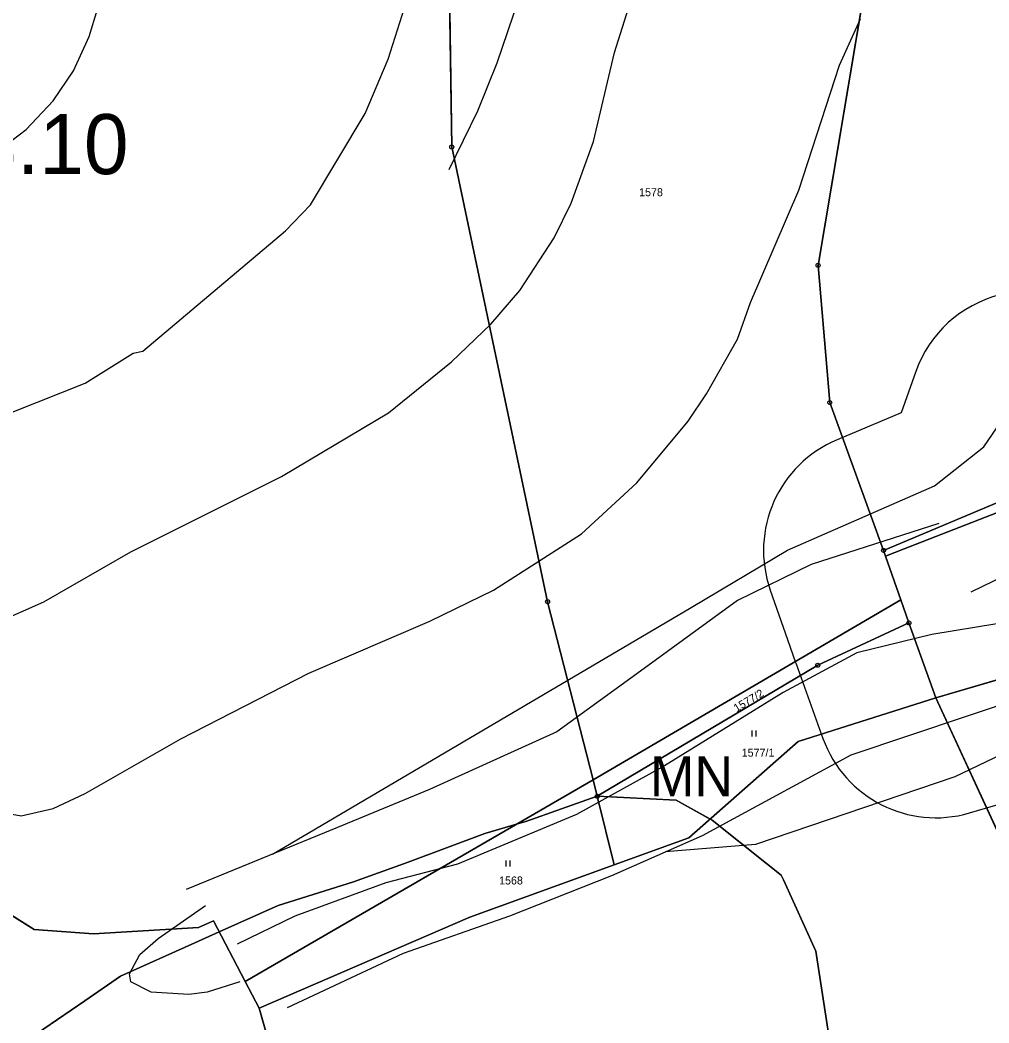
# Model space of a CAD drawing. Extents: x -706130 to -698555, y -971544 to -967260.
# Drawn here: x -704930.8 to -704688.5, y -971186.4 to -970935.8 of the extents above; entities that cross this region are included whole.
import ezdxf

# ---------------------------------------------------------------- set-up
doc = ezdxf.new("R2010")
doc.units = 0
for name, color, linetype in [('BPEJ hranice S', 7, 'Continuous'), ('BPEJ I-II trida ochrany S', 7, 'Continuous'), ('BPEJ kód', 7, 'Continuous'), ('KN_Hranice_parcel', 7, 'Continuous'), ('KN_Parcelni cisla', 7, 'Continuous'), ('KN_Polygon parcely', 7, 'Continuous'), ('KN_POZEMKY_10_LESNI POZEMEK', 7, 'Continuous'), ('KN_POZEMKY_14_OSTATNI PLOCHA', 7, 'Continuous'), ('KN_POZEMKY_2_ORNA PUDA', 7, 'Continuous'), ('KN_POZEMKY_7_TTP', 7, 'Continuous'), ('KN_VYUZITI_26_ostatni plocha_jina plocha', 7, 'Continuous'), ('KN_Značky bodu BP', 7, 'Continuous'), ('KN_Značky kultur', 7, 'Continuous'), ('OP lesa 30 m', 7, 'Continuous'), ('Plochy lesní všeobecné S', 7, 'Continuous'), ('Plochy smíšené nezastavěného území všeobecné S', 7, 'Continuous'), ('Plochy zemědělské všeobecné CELEK S', 7, 'Continuous'), ('Regulační bloky v krajině S', 7, 'Continuous'), ('Regulační kódy v krajině S', 7, 'Continuous'), ('VÝŠKOPIS_vrstevnice doplňková', 7, 'Continuous'), ('VÝŠKOPIS_vrstevnice hlavní', 7, 'Continuous'), ('VÝŠKOPIS_vrstevnice zesílená', 7, 'Continuous')]:
    doc.layers.add(name, color=color, linetype=linetype)

msp = doc.modelspace()

# ---------------------------------------------------------------- linework, layer by layer
at = {"layer": 'BPEJ hranice S'}
for points in [[(-704630.27, -971084.33), (-704701.81, -971105.18), (-704708.55, -971086.5), (-704710.56, -971080.74), (-704714.39, -971069.79), (-704709.73, -971067.97), (-704686.44, -971058.89)], [(-704686.44, -971058.89), (-704709.73, -971067.97), (-704714.39, -971069.79), (-704710.56, -971080.74), (-704708.55, -971086.5), (-704701.81, -971105.18), (-704630.27, -971084.33)], [(-704727.98, -971193.42), (-704731.78, -971168.48), (-704739.91, -971150.68), (-704740.45, -971149.5), (-704744.13, -971146.58), (-704757.7, -971135.79), (-704766.75, -971130.77), (-704786.47, -971129.81), (-704804.31, -971136.08), (-704806.65, -971136.78), (-704814.55, -971139.12), (-704833.75, -971146.25), (-704847.38, -971151.21), (-704866.27, -971157.1), (-704880.96, -971163.67), (-704887.03, -971166.39), (-704905.61, -971174.76), (-704914.59, -971180.96), (-704928.22, -971190.25)], [(-704928.22, -971190.25), (-704914.59, -971180.96), (-704905.61, -971174.76), (-704887.03, -971166.39), (-704880.96, -971163.67), (-704866.27, -971157.1), (-704847.38, -971151.21), (-704833.75, -971146.25), (-704814.55, -971139.12), (-704806.65, -971136.78), (-704804.31, -971136.08), (-704786.47, -971129.81), (-704766.75, -971130.77), (-704757.7, -971135.79), (-704744.13, -971146.58), (-704740.45, -971149.5), (-704739.91, -971150.68), (-704731.78, -971168.48), (-704727.98, -971193.42)]]:
    msp.add_lwpolyline(points, dxfattribs=at)
at = {"layer": 'BPEJ I-II trida ochrany S'}
for p, q in [((-704714.89, -971068.36), (-704686.58, -971056.47)), ((-704714.39, -971069.78), (-704714.89, -971068.36)), ((-704714.39, -971069.79), (-704714.39, -971069.78)), ((-704710.56, -971080.74), (-704714.39, -971069.79)), ((-704787.52, -971125.7), (-704710.56, -971080.74)), ((-704708.55, -971086.5), (-704731.35, -971097.07)), ((-704701.81, -971105.18), (-704708.55, -971086.5)), ((-704731.35, -971097.07), (-704786.47, -971129.81)), ((-704806.64, -971136.77), (-704787.52, -971125.7)), ((-704786.47, -971129.81), (-704766.75, -971130.77)), ((-704766.75, -971130.77), (-704758.25, -971135.49)), ((-704814.55, -971139.12), (-704806.65, -971136.78)), ((-704806.65, -971136.78), (-704806.64, -971136.77)), ((-704758.25, -971135.49), (-704757.7, -971135.79)), ((-704757.7, -971135.79), (-704744.13, -971146.58)), ((-704833.75, -971146.25), (-704814.55, -971139.12)), ((-704847.38, -971151.21), (-704833.75, -971146.25)), ((-704744.13, -971146.58), (-704740.45, -971149.5)), ((-704880.96, -971163.67), (-704880.96, -971163.67)), ((-704928.22, -971190.25), (-704914.59, -971180.96))]:
    msp.add_line(p, q, dxfattribs=at)
for points in [[(-704608.77, -971071.6), (-704630.27, -971084.33), (-704701.81, -971105.18)], [(-704740.45, -971149.5), (-704739.91, -971150.68), (-704731.78, -971168.48), (-704727.98, -971193.42)], [(-704880.96, -971163.67), (-704866.27, -971157.1), (-704847.38, -971151.21)], [(-704914.59, -971180.96), (-704905.61, -971174.76), (-704887.03, -971166.39), (-704880.96, -971163.67)]]:
    msp.add_lwpolyline(points, dxfattribs=at)
at = {"layer": 'KN_Hranice_parcel'}
for p, q in [((-704710.56, -971080.74), (-704714.89, -971068.36)), ((-704710.56, -971080.74), (-704787.52, -971125.7)), ((-704708.55, -971086.5), (-704710.56, -971080.74)), ((-704701.81, -971105.18), (-704708.55, -971086.5)), ((-704874.5, -971176.07), (-704787.52, -971125.7)), ((-704786.47, -971129.81), (-704787.52, -971125.7)), ((-704782.26, -971146.94), (-704786.47, -971129.81)), ((-704870.98, -971182.75), (-704874.5, -971176.07)), ((-704854.25, -971241.46), (-704870.98, -971182.75))]:
    msp.add_line(p, q, dxfattribs=at)
for points in [[(-704716.59, -970846.92), (-704713.55, -970892.03), (-704731.27, -970997.13), (-704728.33, -971031.41), (-704714.89, -971068.36)], [(-704787.52, -971125.7), (-704798.87, -971081.18), (-704822.85, -970967.55), (-704823.85, -970899.66)], [(-705203.39, -970938.45), (-705198.44, -970962.07), (-705184.26, -970970.16), (-705147.59, -970983.64), (-705107.68, -971003.97), (-705076.13, -971027.14), (-705048.74, -971055.27), (-705030.48, -971077.34), (-704995.99, -971119.32), (-704959.12, -971138.43), (-704942.08, -971153.79), (-704927.27, -971163.09), (-704912.39, -971164.2), (-704886.17, -971162.58), (-704882.4, -971160.9), (-704874.5, -971176.07)], [(-704714.89, -971068.36), (-704686.58, -971056.47), (-704678.52, -971033.62), (-704653.4, -971027.32), (-704623.5, -971000.07), (-704600.28, -970969.43)], [(-704572.05, -971076.18), (-704593.88, -971059.39), (-704608.77, -971071.6), (-704630.27, -971084.33), (-704701.81, -971105.18)], [(-704708.55, -971086.5), (-704731.35, -971097.07), (-704786.47, -971129.81)], [(-704701.81, -971105.18), (-704736.26, -971116.12), (-704763.54, -971140.15), (-704782.26, -971146.94)], [(-704639.88, -971252.78), (-704664.8, -971185.41), (-704701.81, -971105.18)], [(-704870.98, -971182.75), (-704818.29, -971160.01), (-704782.26, -971146.94)]]:
    msp.add_lwpolyline(points, dxfattribs=at)
at = {"layer": 'KN_Polygon parcely'}
for points in [[(-704716.59, -970846.92), (-704713.55, -970892.03), (-704731.27, -970997.13), (-704728.33, -971031.41), (-704714.89, -971068.36), (-704686.58, -971056.47), (-704678.52, -971033.62), (-704653.4, -971027.32), (-704623.5, -971000.07), (-704600.28, -970969.43), (-704598.69, -970939.33), (-704573.37, -970941.85), (-704545.46, -970933.1), (-704517.57, -970916.76), (-704476.17, -970861.3), (-704527.64, -970742.27), (-704558.42, -970730.35), (-704569.07, -970743.01), (-704607.13, -970785.26), (-704663.67, -970836.34), (-704676.18, -970841.41)], [(-704805.04, -970898.21), (-704823.85, -970899.66), (-704822.85, -970967.55), (-704798.87, -971081.18), (-704787.52, -971125.7), (-704710.56, -971080.74), (-704714.89, -971068.36), (-704728.33, -971031.41), (-704731.27, -970997.13), (-704713.55, -970892.03), (-704716.59, -970846.92), (-704746.84, -970853.25), (-704769.61, -970860.03), (-704782.16, -970871.02), (-704789.33, -970882)], [(-704601.33, -971018.64), (-704604.69, -970992.88), (-704600.06, -970970.76), (-704600.28, -970969.43), (-704623.5, -971000.07), (-704653.4, -971027.32), (-704678.52, -971033.62), (-704686.58, -971056.47), (-704714.89, -971068.36), (-704710.56, -971080.74), (-704708.55, -971086.5), (-704701.81, -971105.18), (-704630.27, -971084.33), (-704608.77, -971071.6), (-704593.88, -971059.39), (-704572.05, -971076.18), (-704598.13, -971033.4)], [(-704609.43, -971335.09), (-704585.77, -971315.95), (-704567.91, -971298.24), (-704555.17, -971285.57), (-704549.29, -971273.33), (-704441.93, -971167), (-704450.89, -971103.61), (-704466.38, -971059.78), (-704480.71, -970987.86), (-704567.32, -971026.96), (-704576.96, -971042.42), (-704567.8, -971056.89), (-704572.05, -971076.18), (-704593.88, -971059.39), (-704608.77, -971071.6), (-704630.27, -971084.33), (-704701.81, -971105.18), (-704664.8, -971185.41), (-704639.88, -971252.78), (-704622.91, -971298.66)], [(-704710.56, -971080.74), (-704787.52, -971125.7), (-704786.47, -971129.81), (-704731.35, -971097.07), (-704708.55, -971086.5)], [(-704708.55, -971086.5), (-704731.35, -971097.07), (-704786.47, -971129.81), (-704782.26, -971146.94), (-704763.54, -971140.15), (-704736.26, -971116.12), (-704701.81, -971105.18)], [(-704639.88, -971252.78), (-704664.8, -971185.41), (-704701.81, -971105.18), (-704736.26, -971116.12), (-704763.54, -971140.15), (-704782.26, -971146.94), (-704818.29, -971160.01), (-704870.98, -971182.75), (-704854.25, -971241.46), (-704841.64, -971282.43), (-704833.16, -971330.98), (-704647.27, -971255.77)], [(-704786.47, -971129.81), (-704787.52, -971125.7), (-704874.5, -971176.07), (-704870.98, -971182.75), (-704818.29, -971160.01), (-704782.26, -971146.94)]]:
    msp.add_lwpolyline(points, close=True, dxfattribs=at)
for points in [[(-705208.82, -970881.05), (-705203.39, -970938.45), (-705198.44, -970962.07), (-705184.26, -970970.16), (-705147.59, -970983.64), (-705107.68, -971003.97), (-705076.13, -971027.14), (-705048.74, -971055.27), (-705030.48, -971077.34), (-704995.99, -971119.32), (-704959.12, -971138.43), (-704942.08, -971153.79), (-704927.27, -971163.09), (-704912.39, -971164.2), (-704886.17, -971162.58), (-704882.4, -971160.9), (-704874.5, -971176.07), (-704787.52, -971125.7), (-704798.87, -971081.18), (-704822.85, -970967.55), (-704823.85, -970899.66)], [(-704854.25, -971241.46), (-704870.98, -971182.75), (-704874.5, -971176.07), (-704882.4, -971160.9), (-704886.17, -971162.58), (-704912.39, -971164.2), (-704927.27, -971163.09), (-704942.08, -971153.79)]]:
    msp.add_lwpolyline(points, dxfattribs=at)
at = {"layer": 'KN_POZEMKY_10_LESNI POZEMEK'}
for p, q in [((-704714.89, -971068.36), (-704686.58, -971056.47)), ((-704710.56, -971080.74), (-704714.89, -971068.36)), ((-704708.55, -971086.5), (-704710.56, -971080.74)), ((-704630.27, -971084.33), (-704701.81, -971105.18)), ((-704701.81, -971105.18), (-704708.55, -971086.5))]:
    msp.add_line(p, q, dxfattribs=at)
at = {"layer": 'KN_POZEMKY_14_OSTATNI PLOCHA'}
for p, q in [((-704787.52, -971125.7), (-704710.56, -971080.74)), ((-704710.56, -971080.74), (-704708.55, -971086.5)), ((-704708.55, -971086.5), (-704731.35, -971097.07)), ((-704731.35, -971097.07), (-704786.47, -971129.81)), ((-704786.47, -971129.81), (-704787.52, -971125.7))]:
    msp.add_line(p, q, dxfattribs=at)
at = {"layer": 'KN_POZEMKY_2_ORNA PUDA'}
for p, q in [((-704713.55, -970892.03), (-704731.27, -970997.13)), ((-704731.27, -970997.13), (-704713.55, -970892.03)), ((-704822.85, -970967.55), (-704823.85, -970899.66)), ((-704823.85, -970899.66), (-704822.85, -970967.55)), ((-704798.87, -971081.18), (-704822.85, -970967.55)), ((-704822.85, -970967.55), (-704798.87, -971081.18)), ((-704731.27, -970997.13), (-704728.33, -971031.41)), ((-704728.33, -971031.41), (-704731.27, -970997.13)), ((-704728.33, -971031.41), (-704714.89, -971068.36)), ((-704714.89, -971068.36), (-704728.33, -971031.41)), ((-704686.58, -971056.47), (-704714.89, -971068.36)), ((-704714.89, -971068.36), (-704710.56, -971080.74)), ((-704787.52, -971125.7), (-704798.87, -971081.18)), ((-704798.87, -971081.18), (-704787.52, -971125.7)), ((-704710.56, -971080.74), (-704787.52, -971125.7)), ((-704701.81, -971105.18), (-704630.27, -971084.33)), ((-704736.26, -971116.12), (-704701.81, -971105.18)), ((-704701.81, -971105.18), (-704664.8, -971185.41)), ((-704664.8, -971185.41), (-704701.81, -971105.18)), ((-704763.54, -971140.15), (-704736.26, -971116.12)), ((-704787.52, -971125.7), (-704874.5, -971176.07)), ((-704782.26, -971146.94), (-704763.54, -971140.15)), ((-704818.29, -971160.01), (-704782.26, -971146.94)), ((-704927.27, -971163.09), (-704942.08, -971153.79)), ((-704870.98, -971182.75), (-704818.29, -971160.01)), ((-704886.17, -971162.58), (-704912.39, -971164.2)), ((-704882.4, -971160.9), (-704886.17, -971162.58)), ((-704874.5, -971176.07), (-704882.4, -971160.9)), ((-704912.39, -971164.2), (-704927.27, -971163.09)), ((-704854.25, -971241.46), (-704870.98, -971182.75))]:
    msp.add_line(p, q, dxfattribs=at)
at = {"layer": 'KN_POZEMKY_7_TTP'}
for p, q in [((-704731.35, -971097.07), (-704708.55, -971086.5)), ((-704708.55, -971086.5), (-704701.81, -971105.18)), ((-704786.47, -971129.81), (-704731.35, -971097.07)), ((-704701.81, -971105.18), (-704736.26, -971116.12)), ((-704736.26, -971116.12), (-704763.54, -971140.15)), ((-704874.5, -971176.07), (-704787.52, -971125.7)), ((-704787.52, -971125.7), (-704786.47, -971129.81)), ((-704782.26, -971146.94), (-704786.47, -971129.81)), ((-704786.47, -971129.81), (-704782.26, -971146.94)), ((-704763.54, -971140.15), (-704782.26, -971146.94)), ((-704782.26, -971146.94), (-704818.29, -971160.01)), ((-704942.08, -971153.79), (-704927.27, -971163.09)), ((-704818.29, -971160.01), (-704870.98, -971182.75)), ((-704912.39, -971164.2), (-704886.17, -971162.58)), ((-704886.17, -971162.58), (-704882.4, -971160.9)), ((-704882.4, -971160.9), (-704874.5, -971176.07)), ((-704927.27, -971163.09), (-704912.39, -971164.2)), ((-704874.5, -971176.07), (-704870.98, -971182.75)), ((-704870.98, -971182.75), (-704874.5, -971176.07)), ((-704870.98, -971182.75), (-704854.25, -971241.46))]:
    msp.add_line(p, q, dxfattribs=at)
at = {"layer": 'KN_VYUZITI_26_ostatni plocha_jina plocha'}
for p, q in [((-704787.52, -971125.7), (-704710.56, -971080.74)), ((-704710.56, -971080.74), (-704708.55, -971086.5)), ((-704708.55, -971086.5), (-704731.35, -971097.07)), ((-704731.35, -971097.07), (-704786.47, -971129.81)), ((-704786.47, -971129.81), (-704787.52, -971125.7))]:
    msp.add_line(p, q, dxfattribs=at)
at = {"layer": 'KN_Značky bodu BP'}
for centre, radius in [((-704822.85, -970967.55), 0.5), ((-704822.85, -970967.55), 0.0303), ((-704731.27, -970997.13), 0.5), ((-704731.27, -970997.13), 0.0303), ((-704728.33, -971031.41), 0.5), ((-704728.33, -971031.41), 0.0303), ((-704714.89, -971068.36), 0.5), ((-704714.89, -971068.36), 0.0303), ((-704798.87, -971081.18), 0.5), ((-704798.87, -971081.18), 0.0303), ((-704708.55, -971086.5), 0.5), ((-704708.55, -971086.5), 0.0303), ((-704731.35, -971097.07), 0.5), ((-704731.35, -971097.07), 0.0303), ((-704786.47, -971129.81), 0.5), ((-704786.47, -971129.81), 0.0303)]:
    msp.add_circle(centre, radius, dxfattribs=at)
at = {"layer": 'KN_Značky kultur'}
for p, q in [((-704747.71, -971114.89), (-704747.71, -971113.39)), ((-704746.71, -971114.89), (-704746.71, -971113.39)), ((-704809.26, -971147.33), (-704809.26, -971145.83)), ((-704808.26, -971147.33), (-704808.26, -971145.83))]:
    msp.add_line(p, q, dxfattribs=at)
at = {"layer": 'OP lesa 30 m'}
for p, q in [((-704736.77, -971096.68), (-704730.03, -971115.36)), ((-704693.42, -971133.98), (-704621.88, -971113.13))]:
    msp.add_line(p, q, dxfattribs=at)
for points in [[(-704706.81, -971023.64), (-704710.45, -971033.96), (-704726.51, -971040.7)], [(-704743.21, -971078.26), (-704738.88, -971090.63), (-704736.87, -971096.38)]]:
    msp.add_lwpolyline(points, dxfattribs=at)
for centre, start, end in [((-704678.52, -971033.62), 104.0792, 160.5705), ((-704714.89, -971068.36), 112.7821, 199.2777), ((-704708.55, -971086.5), 199.2369, 199.8401), ((-704701.81, -971105.18), 199.8401, 286.2485)]:
    msp.add_arc(centre, 30, start, end, dxfattribs=at)
at = {"layer": 'Plochy lesní všeobecné S'}
for p, q in [((-704686.58, -971056.47), (-704714.89, -971068.36)), ((-704714.89, -971068.36), (-704710.56, -971080.74)), ((-704710.56, -971080.74), (-704708.55, -971086.5)), ((-704701.81, -971105.18), (-704630.27, -971084.33)), ((-704708.55, -971086.5), (-704701.81, -971105.18))]:
    msp.add_line(p, q, dxfattribs=at)
at = {"layer": 'Plochy smíšené nezastavěného území všeobecné S'}
for p, q in [((-704710.56, -971080.74), (-704787.52, -971125.7)), ((-704708.55, -971086.5), (-704710.56, -971080.74)), ((-704701.81, -971105.18), (-704708.55, -971086.5)), ((-704736.26, -971116.12), (-704701.81, -971105.18)), ((-704763.54, -971140.15), (-704736.26, -971116.12)), ((-704787.52, -971125.7), (-704874.5, -971176.07)), ((-704782.26, -971146.94), (-704763.54, -971140.15)), ((-704818.29, -971160.01), (-704782.26, -971146.94)), ((-704870.98, -971182.75), (-704818.29, -971160.01)), ((-704874.5, -971176.07), (-704870.98, -971182.75))]:
    msp.add_line(p, q, dxfattribs=at)
at = {"layer": 'Plochy zemědělské všeobecné CELEK S'}
for p, q in [((-704714.89, -971068.36), (-704686.58, -971056.47)), ((-704710.56, -971080.74), (-704714.89, -971068.36)), ((-704787.52, -971125.7), (-704710.56, -971080.74)), ((-704630.27, -971084.33), (-704701.81, -971105.18)), ((-704701.81, -971105.18), (-704736.26, -971116.12)), ((-704736.26, -971116.12), (-704763.54, -971140.15)), ((-704874.5, -971176.07), (-704787.52, -971125.7)), ((-704763.54, -971140.15), (-704782.26, -971146.94)), ((-704782.26, -971146.94), (-704818.29, -971160.01)), ((-704818.29, -971160.01), (-704870.98, -971182.75)), ((-704870.98, -971182.75), (-704874.5, -971176.07))]:
    msp.add_line(p, q, dxfattribs=at)
at = {"layer": 'Regulační bloky v krajině S'}
for p, q in [((-704686.58, -971056.47), (-704714.89, -971068.36)), ((-704714.89, -971068.36), (-704686.58, -971056.47)), ((-704714.89, -971068.36), (-704710.56, -971080.74)), ((-704710.56, -971080.74), (-704714.89, -971068.36)), ((-704710.56, -971080.74), (-704787.52, -971125.7)), ((-704787.52, -971125.7), (-704710.56, -971080.74)), ((-704710.56, -971080.74), (-704708.55, -971086.5)), ((-704708.55, -971086.5), (-704710.56, -971080.74)), ((-704701.81, -971105.18), (-704630.27, -971084.33)), ((-704630.27, -971084.33), (-704701.81, -971105.18)), ((-704708.55, -971086.5), (-704701.81, -971105.18)), ((-704701.81, -971105.18), (-704708.55, -971086.5)), ((-704736.26, -971116.12), (-704701.81, -971105.18)), ((-704701.81, -971105.18), (-704736.26, -971116.12)), ((-704763.54, -971140.15), (-704736.26, -971116.12)), ((-704736.26, -971116.12), (-704763.54, -971140.15)), ((-704787.52, -971125.7), (-704874.5, -971176.07)), ((-704874.5, -971176.07), (-704787.52, -971125.7)), ((-704782.26, -971146.94), (-704763.54, -971140.15)), ((-704763.54, -971140.15), (-704782.26, -971146.94)), ((-704818.29, -971160.01), (-704782.26, -971146.94)), ((-704782.26, -971146.94), (-704818.29, -971160.01)), ((-704870.98, -971182.75), (-704818.29, -971160.01)), ((-704818.29, -971160.01), (-704870.98, -971182.75)), ((-704874.5, -971176.07), (-704870.98, -971182.75)), ((-704870.98, -971182.75), (-704874.5, -971176.07))]:
    msp.add_line(p, q, dxfattribs=at)
at = {"layer": 'VÝŠKOPIS_vrstevnice doplňková'}
for points in [[(-704823.48, -970973.17), (-704816.35, -970958.48), (-704811.5, -970946.5), (-704806.08, -970930.52), (-704803.37, -970919.96), (-704802.23, -970909.97), (-704802.94, -970901.98), (-704804.85, -970893.72), (-704811.07, -970883.58), (-704818.06, -970876.59), (-704824.77, -970871.45), (-704835.61, -970865.74), (-704847.45, -970860.75), (-704871.99, -970852.62), (-704886.4, -970849.48)], [(-705043.62, -970932.09), (-705036.63, -970936.22), (-705009.53, -970957.48), (-704999.4, -970964.33), (-704991.55, -970968.47), (-704980.14, -970972.46), (-704971.58, -970974.03), (-704964.44, -970974.46), (-704951.6, -970973.6), (-704946.75, -970972.6), (-704934.48, -970967.18), (-704929.2, -970963.19), (-704922.5, -970956.05), (-704917.36, -970948.49), (-704913.51, -970939.93), (-704911.37, -970933.08)], [(-704701.03, -971061.65), (-704732.97, -971071.85), (-704751.4, -971080.86), (-704774.77, -971097.88), (-704796.55, -971113.68), (-704828.39, -971128.15), (-704851.37, -971137.58), (-704889.23, -971153.07)], [(-704686.54, -971086.73), (-704702.86, -971089.34), (-704721.59, -971093.96), (-704740.01, -971103.84), (-704769.68, -971122.16), (-704791.64, -971134.33), (-704821.36, -971146.8), (-704839.29, -971151.44), (-704862.09, -971159.79), (-704876.51, -971166.8)], [(-704863.92, -971182.59), (-704834.87, -971169.05), (-704808.32, -971159.65), (-704782.78, -971149.57), (-704760.15, -971139.62), (-704723.02, -971119.45), (-704679.5, -971104.86)]]:
    msp.add_lwpolyline(points, dxfattribs=at)
at = {"layer": 'VÝŠKOPIS_vrstevnice hlavní'}
for points in [[(-704787.39, -970966.18), (-704782.11, -970943.93), (-704776.26, -970925.09), (-704771.55, -970914.39), (-704766.56, -970905.98), (-704756.71, -970894.28), (-704749.87, -970887.43), (-704736.74, -970876.59), (-704713.06, -970859.75), (-704704.92, -970852.47), (-704692.51, -970837.78), (-704688.23, -970830.93)], [(-704932.77, -971033.81), (-704914.51, -971026.53), (-704902.52, -971019.11), (-704900.1, -971018.54), (-704864.43, -970988.49), (-704858.15, -970982.02), (-704844.46, -970959.19), (-704838.75, -970945.64), (-704831.19, -970921.67)], [(-704944.47, -971132.11), (-704930.49, -971134.68), (-704922.5, -971132.82), (-704914.51, -971129.11), (-704890.54, -971115.42), (-704858.58, -971099.01), (-704828.33, -971086.03), (-704812.36, -971078.32), (-704790.38, -971064.2), (-704776.54, -971051.5), (-704763.7, -971036.09), (-704759.14, -971029.24), (-704751.43, -971015.55), (-704748.15, -971006.42), (-704736.03, -970978.31), (-704725.9, -970947.07), (-704720.62, -970935.51)], [(-704937.33, -971086.74), (-704924.78, -971081.18), (-704903.09, -971068.76), (-704865.43, -971049.93), (-704838.61, -971033.95), (-704822.91, -971021.25), (-704813.07, -971011.84), (-704805.79, -971003.42), (-704797.23, -970990.29), (-704792.95, -970981.59), (-704787.39, -970966.18)], [(-704867.65, -971144.24), (-704763, -971082.65), (-704738.9, -971068.27), (-704702.12, -971052.2), (-704689.86, -971042.48), (-704676.1, -971022.4)], [(-704636.01, -971095.73), (-704697.05, -971124.93), (-704746.93, -971141.85), (-704769.4, -971143.69)], [(-704875.84, -971176.19), (-704883.98, -971178.76), (-704888.54, -971179.33), (-704897.96, -971178.76), (-704903.09, -971176.19), (-704903.38, -971174.2), (-704900.81, -971169.35), (-704896.25, -971165.35), (-704884.38, -971157.07)]]:
    msp.add_lwpolyline(points, dxfattribs=at)
at = {"layer": 'VÝŠKOPIS_vrstevnice zesílená'}
msp.add_lwpolyline([(-704692.96, -971078.7), (-704664.79, -971065.03)], dxfattribs=at)

# ---------------------------------------------------------------- texts
at = {"layer": 'BPEJ kód'}
msp.add_text('7.43.10', height=15, dxfattribs=at).set_placement((-704970.56, -970974.34))
at = {"layer": 'KN_Parcelni cisla'}
for s, p in [('1578', (-704776, -970979.85)), ('1577/1', (-704750.35, -971119.9)), ('1568', (-704811, -971151.85))]:
    msp.add_text(s, height=2, dxfattribs=at).set_placement(p)
msp.add_text('1577/2', height=2, rotation=31, dxfattribs=at).set_placement((-704751.62, -971108.83))
at = {"layer": 'Regulační kódy v krajině S'}
msp.add_text('MN', height=10, dxfattribs=at).set_placement((-704773.31, -971129.84))

doc.saveas('drawing.dxf')
